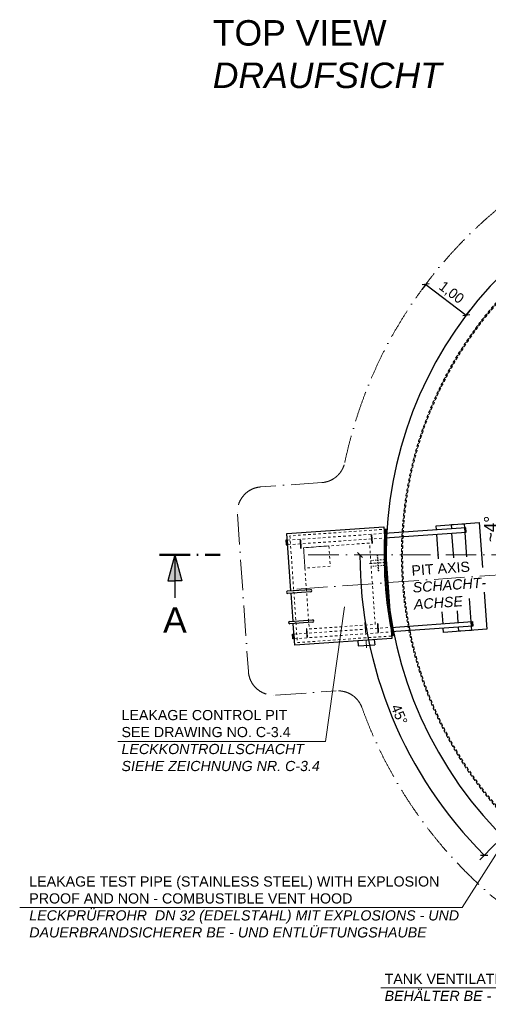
# Model space of a CAD drawing. Header units: millimetres. Extents: x -14064 to 10606674, y -83552 to 74051.
# Tile 593 of 656: x -14064 to -4857, y 3224 to 22559. Entities that reach past the tile are written whole.
import ezdxf

# ---------------------------------------------------------------- set-up
doc = ezdxf.new("R2010")
doc.units = ezdxf.units.MM
doc.linetypes.add('ACAD_ISO10W100', pattern=[18, 12, -3, 0, -3])
doc.linetypes.add('JIS_02_1.0', pattern=[2, 1, -1])
doc.layers.add('Bemaßung', color=7, linetype='Continuous', lineweight=9)
doc.layers.add('Beschriftung', color=7, linetype='Continuous', lineweight=9)
doc.styles.add('LBB3.5M1000', font='isocp.shx', dxfattribs={"height": 3.5})
doc.dimstyles.new('DIN', dxfattribs={"dimtxt": 2.5, "dimasz": 2.5, "dimexe": 1.25, "dimexo": 0.625, "dimtad": 1, "dimtih": 1, "dimdec": 4, "dimdsep": 46, "dimlunit": 6, "dimtxsty": 'Standard', "dimcen": 2.5, "dimadec": 0, "dimazin": 0, "dimtfac": 1, "dimtdec": 4, "dimtmove": 0, "dimatfit": 3, "dimfxl": 0, "dimtvp": 1, "dimtolj": 1, "dimtzin": 0, "dimarcsym": 0})
pattern_1 = [(4, (-6434.29, 11958.305), (-2.2148, 31.67266), []), (64, (-6434.29, 11958.305), (-28.5367, 13.9183), []), (124, (-6434.29, 11958.305), (-26.32194, -17.7544), [])]

# ---------------------------------------------------------------- blocks, each defined once
blk = doc.blocks.new('*D41')
at = {"layer": 'Bemaßung', "color": 0, "lineweight": -2, "transparency": 16777216}
for start, end in [(174.8744, 177.4372), (180, 184), (186.5628, 189.1256)]:
    blk.add_arc((960, 12049), 5590, start, end, dxfattribs=at)
at = {"layer": 'Bemaßung', "color": 0, "transparency": 16777216}
for points in [[(-4583, 12298), (-4666, 12300), (-4630, 12049)], [(-4635, 11406), (-4552, 11414), (-4616, 11659)]]:
    blk.add_solid(points, dxfattribs=at)
at = {"layer": 'DEFPOINTS', "color": 0, "transparency": 16777216}
for p in [(-8395, 12049), (960, 12049), (7308, 12049), (-4624, 11789), (-8856, 11362)]:
    blk.add_point(p, dxfattribs=at)
at = {"layer": 'Bemaßung', "color": 0, "transparency": 16777216, "insert": (-4817, 12558), "char_height": 250, "attachment_point": 5, "rotation": 90}
blk.add_mtext('\\A1;~4°', dxfattribs=at)
blk = doc.blocks.new('_Oblique')
at = {"color": 0, "linetype": 'ByBlock', "lineweight": -2}
blk.add_line((-0.5, -0.5), (0.5, 0.5), dxfattribs=at)
blk = doc.blocks.new('*D61')
at = {"layer": 'Bemaßung', "color": 0, "lineweight": -2, "transparency": 16777216}
blk.add_line((5922, 9184), (5701, 9311), dxfattribs=at)
blk.add_arc((960, 12049), 5600, 330, 0, dxfattribs=at)
at = {"layer": 'DEFPOINTS', "color": 0, "transparency": 16777216}
for p in [(-8395, 12049), (7308, 12049), (6222, 10134), (5976, 9153), (7728, 8141)]:
    blk.add_point(p, dxfattribs=at)
at = {"layer": 'Bemaßung', "color": 0, "lineweight": -2, "transparency": 16777216, "xscale": 100, "yscale": 100, "zscale": 100}
for p, rotation in [((6560, 12049), 90), ((5809, 9249), 240.0000000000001)]:
    blk.add_blockref('_Oblique', p, dxfattribs=dict(at, rotation=rotation))
at = {"layer": 'Bemaßung', "color": 0, "transparency": 16777216, "insert": (6224, 10860), "char_height": 200, "attachment_point": 5, "rotation": 77.272}
blk.add_mtext('\\A1;30°', dxfattribs=at)
blk = doc.blocks.new('*D96')
at = {"layer": 'Bemaßung', "color": 0, "lineweight": -2, "transparency": 16777216}
blk.add_line((-4708, 6381), (-5026, 6063), dxfattribs=at)
blk.add_arc((960, 12049), 8340, 180, 225, dxfattribs=at)
at = {"layer": 'DEFPOINTS', "color": 0, "transparency": 16777216}
for p in [(-8395, 12049), (7308, 12049), (-7096, 9890), (-3174, 7915), (-4664, 6425)]:
    blk.add_point(p, dxfattribs=at)
at = {"layer": 'Bemaßung', "color": 0, "lineweight": -2, "transparency": 16777216, "xscale": 100, "yscale": 100, "zscale": 100}
for p, rotation in [((-7380, 12049), 90), ((-4938, 6152), 314.9999999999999)]:
    blk.add_blockref('_Oblique', p, dxfattribs=dict(at, rotation=rotation))
at = {"layer": 'Bemaßung', "color": 0, "transparency": 16777216, "insert": (-6607, 8915), "char_height": 200, "attachment_point": 5, "rotation": 292.5}
blk.add_mtext('\\A1;45°', dxfattribs=at)
blk = doc.blocks.new('*D97')
at = {"layer": 'Bemaßung', "color": 0, "lineweight": -2, "transparency": 16777216}
for p, q in [((-6088, 17360), (-6163, 17260)), ((-6088, 17360), (-5290, 16758)), ((-5290, 16758), (-5214, 16858))]:
    blk.add_line(p, q, dxfattribs=at)
at = {"layer": 'DEFPOINTS', "color": 0, "transparency": 16777216}
for p in [(-6088, 17360), (-5290, 16758), (-5290, 16758)]:
    blk.add_point(p, dxfattribs=at)
at = {"layer": 'Bemaßung', "color": 0, "lineweight": -2, "transparency": 16777216, "xscale": 100, "yscale": 100, "zscale": 100}
for p, rotation in [((-6088, 17360), 142.9975768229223), ((-5290, 16758), 322.9975768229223)]:
    blk.add_blockref('_Oblique', p, dxfattribs=dict(at, rotation=rotation))
at = {"layer": 'Bemaßung', "color": 0, "transparency": 16777216, "insert": (-5589, 17192), "char_height": 200, "attachment_point": 5, "rotation": 322.9976}
blk.add_mtext('\\A1;1,00', dxfattribs=at)

msp = doc.modelspace()

# ---------------------------------------------------------------- hatches: boundary and pattern name
at = {"lineweight": 5}
h = msp.add_hatch(dxfattribs=at)
h.set_pattern_fill('NET3', color=0, scale=10, angle=2)
h.set_pattern_definition(pattern_1)
h.paths.add_polyline_path([(-6848.99106, 12555.4152), (-6889.25591, 12552.59961, 0.0247540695), (-6900.61183, 11774.39634), (-6860.63619, 11775.79232, -0.0249263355)])
for points in [[(-11017.87587, 12048.88088), (-11155.11744, 11536.6884), (-11017.87587, 11536.6884)], [(-11017.87587, 12048.88088), (-11017.87587, 11536.6884), (-10880.63431, 11536.6884)]]:
    msp.add_hatch(color=256).paths.add_polyline_path(points)
h = msp.add_hatch(dxfattribs=at)
h.set_pattern_fill('NET3', color=0, scale=10, angle=2)
h.set_pattern_definition(pattern_1)
h.paths.add_polyline_path([(-6860.63619, 11775.79232), (-6900.61183, 11774.39634, 0.0087268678), (-6886.24423, 11500.24622), (-6846.34167, 11503.03648, -0.0087268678)])
h = msp.add_hatch(dxfattribs=at)
h.set_pattern_fill('NET3', color=0, scale=10, angle=2)
h.set_pattern_definition(pattern_1)
h.paths.add_polyline_path([(-6846.34167, 11503.03648), (-6886.24423, 11500.24622, 0.0334881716), (-6742.76732, 10457.71511), (-6702.50247, 10460.5307, -0.0336605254)])

# ---------------------------------------------------------------- linework, layer by layer
at = {"linetype": 'ACAD_ISO10W100', "lineweight": 18, "ltscale": 50}
for p, q in [((-8131.12093, 13468.20185), (-9323.64231, 13384.81263)), ((-9787.5461, 12851.15237), (-9571.30103, 9758.70381)), ((959.59703, 12048.88088), (-8856.23561, 11362.491)), ((-8394.95127, 12048.88088), (7307.91293, 12048.88088)), ((-9037.64077, 9294.80002), (-7845.11939, 9378.18924))]:
    msp.add_line(p, q, dxfattribs=at)
for p, q in [((-8813.45766, 12468.16841), (-6908.11033, 12601.40328)), ((-6908.11033, 12601.40328), (-6754.64608, 10406.76237)), ((-5297.95168, 12583.67909), (-6899.04198, 12471.71995)), ((-5582.85014, 12643.9524), (-5333.45912, 12661.39152)), ((-5577.26962, 12564.14728), (-5582.85014, 12643.9524)), ((-5333.45912, 12661.39152), (-5327.87861, 12581.5864)), ((-5327.52982, 12576.59858), (-5307.57854, 12577.99371)), ((-5327.52982, 12576.59858), (-5321.94931, 12496.79345)), ((-5301.64924, 12493.20076), (-5307.92732, 12582.98153)), ((-5291.6736, 12493.89833), (-5297.95168, 12583.67909)), ((-8734.92234, 11345.06093), (-8813.45766, 12468.16841)), ((-7158.01107, 12433.56223), (-7147.5476, 12283.92762)), ((-7135.57683, 12284.7647), (-7146.0403, 12434.39931)), ((-6892.7639, 12381.93919), (-5291.6736, 12493.89833)), ((-5537.30407, 11992.61334), (-5570.99154, 12474.36651)), ((-5301.99802, 12498.18858), (-5321.94931, 12496.79345)), ((-5321.60052, 12491.80563), (-5287.91306, 12010.05246)), ((-8804.38932, 12338.48509), (-8834.31624, 12336.39239)), ((-8834.31624, 12336.39239), (-8828.03816, 12246.61163)), ((-8828.03816, 12246.61163), (-8798.11124, 12248.70432)), ((-8824.3406, 12337.08996), (-8818.06252, 12247.30919)), ((-8823.99182, 12332.10214), (-8804.04054, 12333.49727)), ((-8798.46002, 12253.69214), (-8818.4113, 12252.29701)), ((-8798.46002, 12253.69214), (-8804.04054, 12333.49727)), ((-8554.60074, 12335.90317), (-8544.13727, 12186.26856)), ((-8532.1665, 12187.10564), (-8542.62997, 12336.74025)), ((-11017.87587, 12048.88088), (-11155.11744, 11536.6884)), ((-11017.87587, 12048.88088), (-11017.87587, 11208.96691)), ((-11017.87587, 12048.88088), (-10880.63431, 11536.6884)), ((-11155.11744, 11536.6884), (-11017.87587, 11536.6884)), ((-10880.63431, 11536.6884), (-11017.87587, 11536.6884)), ((-8799.764, 11340.52676), (-8350.86018, 11371.91717)), ((-8347.49094, 11323.73483), (-8796.39476, 11292.34441)), ((-8693.06845, 10746.5225), (-8731.5531, 11296.87858)), ((-5230.93851, 11195.27846), (-5198.82913, 10736.0929)), ((-5448.22014, 10718.65379), (-5464.43458, 10950.53106)), ((-8757.91012, 10741.98833), (-8309.00629, 10773.37874)), ((-8305.63705, 10725.1964), (-8754.54088, 10693.80598)), ((-8659.99342, 10273.5275), (-8689.69921, 10698.34015)), ((-7035.93724, 10687.82514), (-7025.47377, 10538.19054)), ((-7013.503, 10539.02761), (-7023.96647, 10688.66222)), ((-6769.99251, 10626.22646), (-5168.90221, 10738.1856)), ((-5162.62412, 10648.40483), (-6763.71443, 10536.44569)), ((-5198.48035, 10731.10508), (-5178.52907, 10732.50021)), ((-5198.48035, 10731.10508), (-5192.89983, 10651.29996)), ((-5172.94855, 10652.69509), (-5192.89983, 10651.29996)), ((-5192.55105, 10646.31214), (-5186.97053, 10566.50702)), ((-5172.59977, 10647.70727), (-5178.87785, 10737.48803)), ((-5168.90221, 10738.1856), (-5162.62412, 10648.40483)), ((-8705.26677, 10490.8989), (-8675.33984, 10492.99159)), ((-8698.98868, 10401.11814), (-8705.26677, 10490.8989)), ((-8689.01304, 10401.8157), (-8695.29113, 10491.59646)), ((-8674.99106, 10488.00377), (-8694.94234, 10486.60864)), ((-8674.99106, 10488.00377), (-8669.41054, 10408.19865)), ((-8432.52691, 10590.16608), (-8422.06344, 10440.53147)), ((-8410.09267, 10441.36855), (-8420.55614, 10591.00316)), ((-5436.36154, 10549.0679), (-5441.94206, 10628.87302)), ((-5186.97053, 10566.50702), (-5436.36154, 10549.0679)), ((-8669.06176, 10403.21083), (-8698.98868, 10401.11814)), ((-8689.36182, 10406.80352), (-8669.41054, 10408.19865)), ((-6754.64608, 10406.76237), (-8659.99342, 10273.5275)), ((-7419.97143, 10360.23829), (-7412.99578, 10260.48188)), ((-7412.99578, 10260.48188), (-7089.88478, 10283.076)), ((-7096.86043, 10382.83241), (-7089.88478, 10283.076))]:
    msp.add_line(p, q)
at = {"linetype": 'JIS_02_1.0', "lineweight": 18, "ltscale": 50}
for p, q in [((-8804.38932, 12338.48509), (-6899.04198, 12471.71995)), ((-8798.11124, 12248.70432), (-6892.7639, 12381.93919)), ((-6848.99106, 12555.4152), (-8755.10382, 12422.12682)), ((-8755.10382, 12422.12682), (-8608.61522, 10327.24231)), ((-8675.33984, 10492.99159), (-6769.99251, 10626.22646)), ((-8669.06176, 10403.21083), (-6763.71443, 10536.44569)), ((-8608.61522, 10327.24231), (-6702.50247, 10460.5307))]:
    msp.add_line(p, q, dxfattribs=at)
at = {"linetype": 'ACAD_ISO10W100', "lineweight": 50, "ltscale": 50}
msp.add_line((-11317.87587, 12048.88088), (-10128.45441, 12048.88088), dxfattribs=at)
at = {"linetype": 'ACAD_ISO10W100', "lineweight": 18, "ltscale": 5}
msp.add_line((-6871.34283, 11902.26498), (-7192.17195, 11879.83043), dxfattribs=at)
at = {"linetype": 'JIS_02_1.0', "lineweight": 18, "ltscale": 25}
for p, q in [((-6905.14161, 11957.1911), (-7167.52441, 11938.8435)), ((-6902.70216, 11842.78257), (-7159.55125, 11824.82193))]:
    msp.add_line(p, q, dxfattribs=at)
at = {"linetype": 'ACAD_ISO10W100', "lineweight": 18, "ltscale": 20}
msp.add_line((-7282.8307, 10720.68277), (-7247.95246, 10221.90074), dxfattribs=at)
for points in [[(-5876.53883, 12543.22034), (-5882.11935, 12623.02546), (-5034.18991, 12682.31846), (-4972.48213, 11799.85609)], [(-5836.57329, 11971.6864), (-5870.26075, 12453.43957)], [(-4938.6172, 11315.56508), (-4887.70131, 10587.43396), (-5735.63076, 10528.14096), (-5741.21127, 10607.94608)], [(-5747.48936, 10697.72684), (-5763.70379, 10929.60411)]]:
    msp.add_lwpolyline(points)
at = {"linetype": 'JIS_02_1.0', "lineweight": 18, "ltscale": 50}
for points in [[(-8376.66333, 10594.07244), (-7079.83006, 10684.75586), (-7191.44042, 12280.85834), (-8488.27368, 12190.17492)], [(-8488.27368, 12190.17492), (-7989.49166, 12225.05316), (-7961.58907, 11826.02754), (-8460.3711, 11791.1493)]]:
    msp.add_lwpolyline(points, close=True, dxfattribs=at)
at = {"linetype": 'JIS_02_1.0', "lineweight": 18, "ltscale": 25}
msp.add_lwpolyline([(-7041.80058, 12047.87916), (-7031.82494, 12048.57673), (-7009.90048, 11735.04234), (-7019.87612, 11734.34478)], close=True, dxfattribs=at)
at = {"linetype": 'JIS_02_1.0', "lineweight": 18, "ltscale": 50}
for radius in [7525, 7505, 7500]:
    msp.add_circle((959.59703, 12048.88088), radius, dxfattribs=at)
at = {"linetype": 'ACAD_ISO10W100', "lineweight": 18, "ltscale": 50}
for centre, radius, start, end in [((959.59703, 12048.88088), 8825, 199.870168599, 104.46523252), ((959.59703, 12048.88088), 8825, 117.865322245, 168.129831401), ((-8165.99917, 13966.98387), 500, 274, 348.129831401), ((-9288.76408, 12886.03061), 500, 94, 184), ((-9072.51901, 9793.58205), 500, 184, 274), ((-7810.24115, 8879.40722), 500, 19.870168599, 94)]:
    msp.add_arc(centre, radius, start, end, dxfattribs=at)
for centre, radius, start, end in [((959.59703, 12048.88088), 7825, 314.544492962, 298.475331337), ((-7152.02569, 12433.98077), 6, 4, 184), ((959.59703, 12048.88088), 7865, 176.327943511, 191.672056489), ((-8548.61536, 12336.32171), 6, 4, 184), ((-8538.15189, 12186.6871), 6, 184, 4), ((-7141.56222, 12284.34616), 6, 184, 4), ((-8798.07938, 11316.43558), 24.15, 94, 274), ((-8349.17556, 11347.826), 24.15, 274, 94), ((-8756.2255, 10717.89715), 24.15, 94, 274), ((-8307.32167, 10749.28757), 24.15, 274, 94), ((-7029.95186, 10688.24368), 6, 4, 184), ((-8426.54153, 10590.58462), 6, 4, 184), ((-8416.07806, 10440.95001), 6, 184, 4), ((-7019.48839, 10538.60907), 6, 184, 4)]:
    msp.add_arc(centre, radius, start, end)
at = {"linetype": 'JIS_02_1.0', "lineweight": 18, "ltscale": 50}
msp.add_arc((959.59703, 12048.88088), 7521, 6.872765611, 298.413688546, dxfattribs=at)
at = {"layer": 'Beschriftung', "lineweight": 13}
for p, q in [((-8058.81779, 8383.57908), (-7684.70746, 11028.09158)), ((-12133.8412, 8383.57908), (-8058.81779, 8383.57908)), ((-5373.78804, 5122.16957), (-4346.37247, 6735.20998)), ((-5373.78804, 5122.16957), (-14064.24571, 5122.16957)), ((-6970.08193, 3547.68811), (-2114.86329, 3547.68811))]:
    msp.add_line(p, q, dxfattribs=at)

# ---------------------------------------------------------------- texts
at = {"layer": 'Beschriftung', "attachment_point": 1, "style": 'LBB3.5M1000'}
for s, insert, char_height, width in [('{\\fArial|b0|i0|c0|p34;TOP VIEW\\P\\fArial|b0|i1|c0|p34;DRAUFSICHT}', (-10270.57412, 22550.32644), 500, 3443.0793233), ('{\\fArial|b0|i0|c0|p34;A}', (-11247.16732, 11022.2357), 500, 335.8461916), ('{\\fArial|b0|i0|c0|p34;LEAKAGE CONTROL PIT\\PSEE DRAWING NO. C-3.4\\P\\fArial|b0|i1|c0|p34;LECKKONTROLLSCHACHT\\PSIEHE ZEICHNUNG NR. C-3.4}', (-12063.75888, 9003.78467), 200, 7399.5425203), ('{\\fArial|b0|i0|c0|p34;\\C256;LEAKAGE TEST PIPE (STAINLESS STEEL) WITH EXPLOSION\\PPROOF AND NON - COMBUSTIBLE VENT HOOD\\P\\fArial|b0|i1|c0|p34;LECKPRÜFROHR  DN 32 (EDELSTAHL) MIT EXPLOSIONS - UND\\PDAUERBRANDSICHERER BE - UND ENTLÜFTUNGSHAUBE}', (-13875.96198, 5736.72505), 200, 8679.8278186), ('{\\fArial|b0|i0|c0|p34;\\C256;TANK VENTILATING\\P\\fArial|b0|i1|c0|p34;BEHÄLTER BE - UND ENTLÜFTUNG}', (-6894.48482, 3823.89804), 200, 6779.5439945)]:
    msp.add_mtext(s, dxfattribs=dict(at, insert=insert, char_height=char_height, width=width))
at = {"layer": 'Beschriftung', "insert": (-6373.37844, 11841.08065), "char_height": 200, "width": 3290.8552474, "attachment_point": 1, "rotation": 4, "style": 'LBB3.5M1000'}
msp.add_mtext('{\\fArial|b0|i0|c0|p34;PIT AXIS\\P\\fArial|b0|i1|c0|p34;SCHACHT-\\PACHSE}', dxfattribs=at)

# ---------------------------------------------------------------- dimensions: what is measured, and where the dimension line sits
at = {"layer": 'Bemaßung'}
dim = msp.add_aligned_dim(p1=(-6088.13673, 17360.19653), p2=(-5289.52667, 16758.34773), distance=0, text='1,00', dimstyle='DIN', override={"dimscale": 100, "dimtxt": 2, "dimasz": 1, "dimexo": 0, "dimgap": 0.5, "dimtih": 0, "dimblk1": 'Oblique', "dimblk2": 'Oblique', "dimsah": 1, "dimtmove": 2}, dxfattribs=at)
dim.commit()
dim.dimension.update_dxf_attribs({"geometry": '*D97', "text_midpoint": (-5588.52356, 17192.37381)})
dim = msp.add_angular_dim_2l(base=(-4623.94726, 11788.82313), line1=((-8394.95127, 12048.88088), (7307.91293, 12048.88088)), line2=((959.59703, 12048.88088), (-8856.23561, 11362.491)), text='~4°', dimstyle='DIN', override={"dimscale": 100, "dimtmove": 2}, dxfattribs=at)
dim.commit()
dim.dimension.update_dxf_attribs({"geometry": '*D41', "text_midpoint": (-4816.57645, 12558.11641), "dimtype": 162, "text_rotation": 90})
dim = msp.add_angular_dim_2l(base=(6221.79078, 10133.59899), line1=((5975.70554, 9152.82928), (7727.58556, 8141.38088)), line2=((-8394.95127, 12048.88088), (7307.91293, 12048.88088)), dimstyle='DIN', override={"dimscale": 100, "dimtxt": 2, "dimasz": 1, "dimgap": 0.5, "dimtih": 0, "dimblk1": 'Oblique', "dimblk2": 'Oblique', "dimsah": 1, "dimtmove": 2}, dxfattribs=at)
dim.commit()
dim.dimension.update_dxf_attribs({"geometry": '*D61', "text_midpoint": (6223.80549, 10859.83686), "dimtype": 162})
dim = msp.add_angular_dim_2l(base=(-7096.08734, 9890.36676), line1=((-8394.95127, 12048.88088), (7307.91293, 12048.88088)), line2=((-3173.96594, 7915.31791), (-4664.13414, 6425.14972)), dimstyle='DIN', override={"dimscale": 100, "dimtxt": 2, "dimasz": 1, "dimgap": 0.5, "dimtih": 0, "dimblk1": 'Oblique', "dimblk2": 'Oblique', "dimsah": 1, "dimtmove": 2}, dxfattribs=at)
dim.commit()
dim.dimension.update_dxf_attribs({"geometry": '*D96', "text_midpoint": (-6606.84528, 8914.75786)})

doc.saveas('drawing.dxf')
